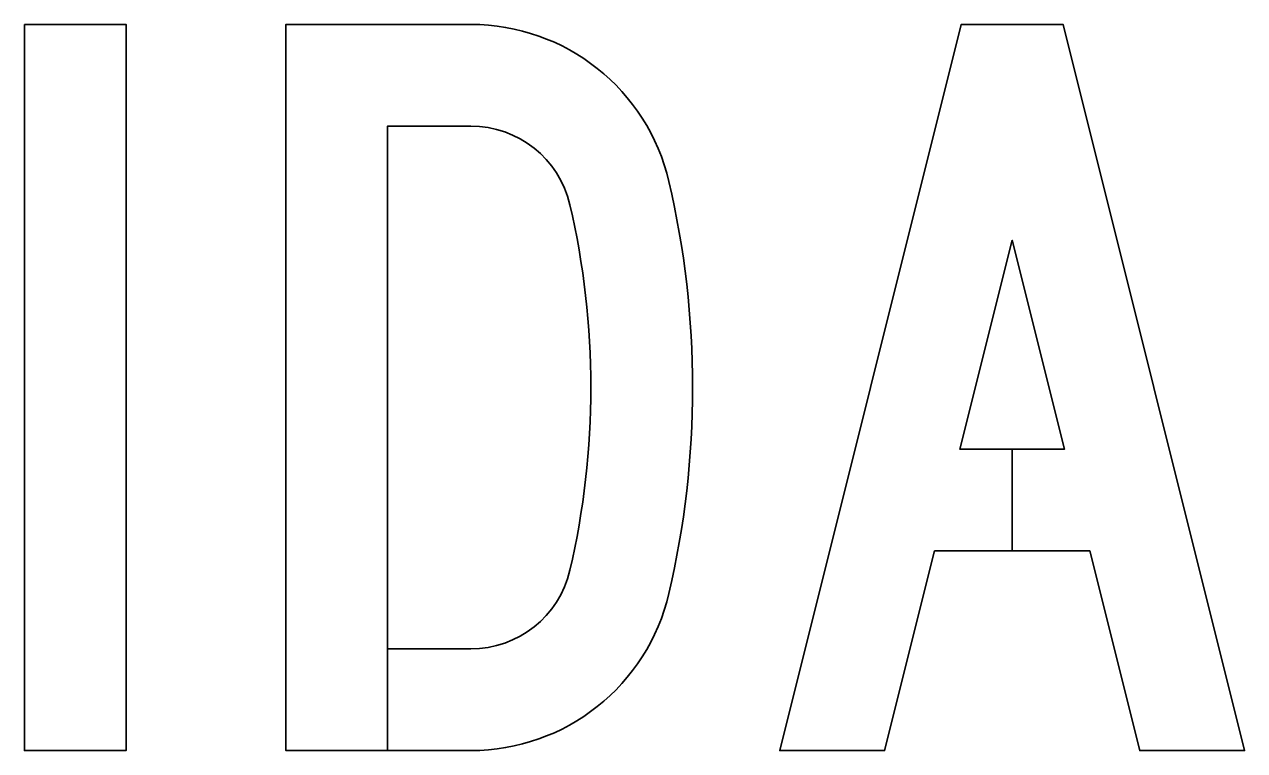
# Model space of a CAD drawing. Extents: x 0 to 770, y 0 to 495.
# Drawn here: x 653 to 660.51, y 122.17 to 126.65 of the extents above; entities that cross this region are included whole.
import ezdxf

# ---------------------------------------------------------------- set-up
doc = ezdxf.new("R2010")
doc.units = 0
for name, color, linetype in [('GSBWFill', 7, 'Continuous'), ('GSColorFill', 7, 'Continuous'), ('GSOutline', 7, 'Continuous')]:
    doc.layers.add(name, color=color, linetype=linetype)

msp = doc.modelspace()

# ---------------------------------------------------------------- linework, layer by layer
at = {"layer": 'GSBWFill'}
msp.add_line((655.7464, 122.8001), (655.2336, 122.8001), dxfattribs=at)
for points in [[(652.9973, 126.6461), (653.6234, 126.6461), (653.6234, 122.174), (652.9973, 122.174)], [(659.0794, 124.0299), (658.7577, 124.0299), (659.0794, 125.3169), (659.4011, 124.0299), (659.0796, 124.0299), (659.0796, 123.4038), (659.5576, 123.4038), (659.8651, 122.174), (660.5105, 122.174), (659.3924, 126.6461), (658.7663, 126.6461), (657.6483, 122.174), (658.2937, 122.174), (658.6011, 123.4038), (659.0794, 123.4038)]]:
    msp.add_lwpolyline(points, close=True, dxfattribs=at)
for points in [[(655.7464, 126.6461), (654.6072, 126.6461), (654.6072, 122.174), (655.2333, 122.174), (655.2333, 126.02), (655.7464, 126.02)], [(655.2336, 122.8001), (655.2336, 122.174), (655.7464, 122.174)]]:
    msp.add_lwpolyline(points, dxfattribs=at)
for centre, radius, start, end in [((655.7464, 125.3939), 1.2522, 13.10899, 90), ((655.7464, 125.3939), 0.6261, 13.10899, 90), ((651.5214, 124.4101), 5.5902, 346.89101, 13.10899), ((651.5214, 124.4101), 4.9641, 346.89101, 13.10899), ((655.7464, 123.4262), 0.6261, 270, 346.89101), ((655.7464, 123.4262), 1.2522, 270, 346.89101)]:
    msp.add_arc(centre, radius, start, end, dxfattribs=at)
at = {"layer": 'GSColorFill'}
msp.add_line((655.7464, 122.8001), (655.2336, 122.8001), dxfattribs=at)
for points in [[(652.9973, 126.6461), (653.6234, 126.6461), (653.6234, 122.174), (652.9973, 122.174)], [(659.0794, 124.0299), (658.7577, 124.0299), (659.0794, 125.3169), (659.4011, 124.0299), (659.0796, 124.0299), (659.0796, 123.4038), (659.5576, 123.4038), (659.8651, 122.174), (660.5105, 122.174), (659.3924, 126.6461), (658.7663, 126.6461), (657.6483, 122.174), (658.2937, 122.174), (658.6011, 123.4038), (659.0794, 123.4038)]]:
    msp.add_lwpolyline(points, close=True, dxfattribs=at)
for points in [[(655.7464, 126.6461), (654.6072, 126.6461), (654.6072, 122.174), (655.2333, 122.174), (655.2333, 126.02), (655.7464, 126.02)], [(655.2336, 122.8001), (655.2336, 122.174), (655.7464, 122.174)]]:
    msp.add_lwpolyline(points, dxfattribs=at)
for centre, radius, start, end in [((655.7464, 125.3939), 1.2522, 13.10899, 90), ((655.7464, 125.3939), 0.6261, 13.10899, 90), ((651.5214, 124.4101), 5.5902, 346.89101, 13.10899), ((651.5214, 124.4101), 4.9641, 346.89101, 13.10899), ((655.7464, 123.4262), 0.6261, 270, 346.89101), ((655.7464, 123.4262), 1.2522, 270, 346.89101)]:
    msp.add_arc(centre, radius, start, end, dxfattribs=at)
at = {"layer": 'GSOutline'}
for p, q in [((655.2333, 122.8001), (655.7464, 122.8001)), ((655.7464, 122.174), (655.7464, 122.174))]:
    msp.add_line(p, q, dxfattribs=at)
for points in [[(652.9973, 126.6461), (653.6234, 126.6461), (653.6234, 122.174), (652.9973, 122.174)], [(658.6011, 123.4038), (659.5576, 123.4038), (659.8651, 122.174), (660.5105, 122.174), (659.3924, 126.6461), (658.7663, 126.6461), (657.6483, 122.174), (658.2937, 122.174)], [(659.4011, 124.0299), (659.0794, 125.3169), (658.7577, 124.0299)]]:
    msp.add_lwpolyline(points, close=True, dxfattribs=at)
for points in [[(655.7464, 126.6461), (654.6072, 126.6461), (654.6072, 122.174), (655.7464, 122.174)], [(655.7464, 126.02), (655.2333, 126.02), (655.2333, 122.8001)]]:
    msp.add_lwpolyline(points, dxfattribs=at)
for centre, radius, start, end in [((655.7464, 125.3939), 1.2522, 13.10899, 90), ((655.7464, 125.3939), 0.6261, 13.10899, 90), ((651.5214, 124.4101), 5.5902, 346.89101, 13.10899), ((651.5214, 124.4101), 4.9641, 346.89101, 13.10899), ((655.7464, 123.4262), 0.6261, 270, 346.89101), ((655.7464, 123.4262), 1.2522, 270, 346.89101)]:
    msp.add_arc(centre, radius, start, end, dxfattribs=at)

doc.saveas('drawing.dxf')
